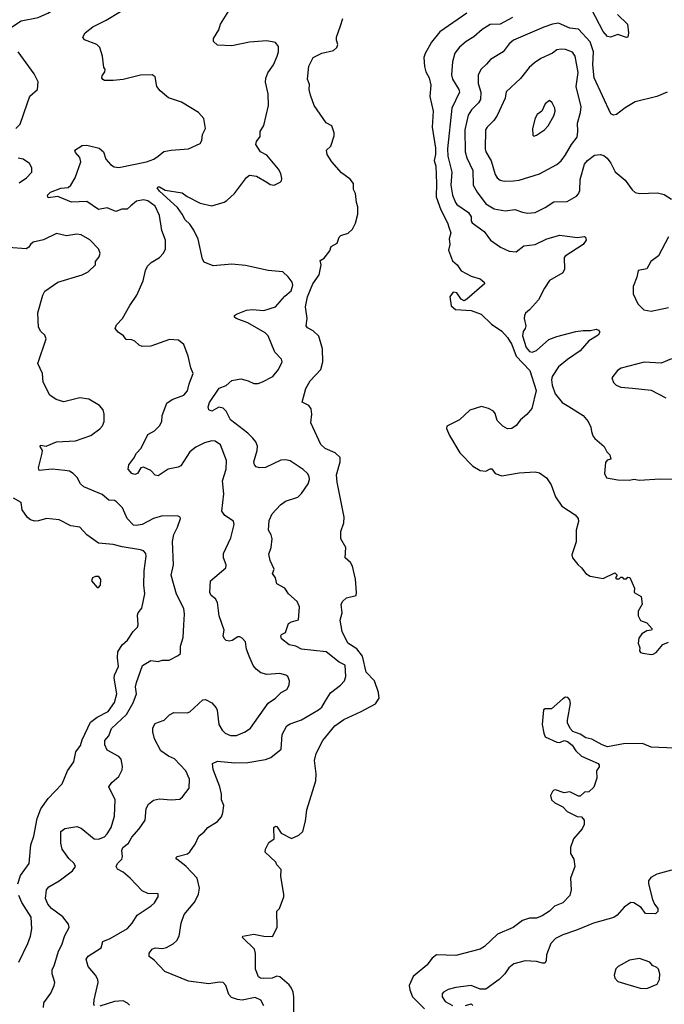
# Model space of a CAD drawing. Extents: x 2133489 to 2292442, y 756223 to 916462.
# Tile 342 of 463: x 2231121 to 2235565, y 821065 to 827856. Entities that reach past the tile are written whole.
import ezdxf

# ---------------------------------------------------------------- set-up
doc = ezdxf.new("R2010")
doc.units = 0

msp = doc.modelspace()

# ---------------------------------------------------------------- linework, layer by layer
at = {"layer": '0CON20XD'}
for points in [[(2231052, 827795), (2231132.2, 827847.8), (2231249.3, 827870.7), (2231315, 827900), (2231361.1, 827928.9), (2231428, 827955), (2231465, 827986), (2231555, 828037.5), (2231630, 828095), (2231665.7, 828144.3), (2231696.2, 828205), (2231690.7, 828230.7), (2231675, 828240), (2231655, 828233.3), (2231605, 828198.8), (2231545, 828191.2), (2231505, 828208), (2231413.6, 828273.6)], [(2235242.3, 827892.3), (2235312.5, 827825), (2235319.5, 827765), (2235314.2, 827735.8), (2235305, 827732.9), (2235245, 827752.5), (2235195, 827736), (2235175, 827740), (2235143.1, 827775), (2235065, 827923.3)], [(2231637.5, 821055), (2231632.5, 821065), (2231633.8, 821095), (2231662.5, 821215), (2231660.8, 821235), (2231645, 821266.2), (2231594, 821325), (2231580, 821375), (2231593.7, 821396.3), (2231683.8, 821455), (2231695, 821498), (2231745, 821518.6), (2231865, 821586.9), (2231896.5, 821623.5), (2231930.2, 821679.8), (2232027.3, 821742.7), (2232050, 821765), (2232070.8, 821799.2), (2232076.7, 821806.7), (2232076.7, 821826.7), (2232005, 821828), (2231965, 821846.2), (2231882.5, 821935), (2231835, 821976.2), (2231795, 821997.5), (2231786.2, 822015), (2231796, 822035), (2231826.2, 822065), (2231830, 822085), (2231824.5, 822125), (2231833.5, 822145), (2231870.5, 822175), (2231895, 822217.1), (2231945.8, 822275), (2231986.2, 822335), (2231993.3, 822415), (2232008.8, 822445), (2232045, 822473.1), (2232085, 822482.2), (2232165, 822474.4), (2232225, 822478.9), (2232244.4, 822495), (2232290.6, 822555), (2232292.7, 822617.3), (2232267.5, 822675), (2232188.3, 822758.3), (2232147.1, 822777.1), (2232095, 822812), (2232050.6, 822895), (2232038.6, 822945), (2232039.7, 822970.3), (2232055, 823001.2), (2232079.2, 823010.8), (2232117.5, 823025), (2232155, 823062), (2232185, 823077.5), (2232275, 823075.8), (2232295, 823082), (2232383.3, 823165), (2232402.7, 823167.3), (2232446.7, 823145), (2232475, 823110), (2232482.2, 823092.2), (2232494.6, 822995), (2232516.7, 822955), (2232537.1, 822935), (2232575, 822919.6), (2232615, 822918.2), (2232675, 822944.4), (2232712, 822968), (2232835, 823141.4), (2232886, 823175), (2232925, 823214.2), (2232963.8, 823235), (2232978.8, 823265), (2232981.2, 823295), (2232970, 823325), (2232955.8, 823335.8), (2232915, 823345.6), (2232825, 823339.6), (2232785, 823351.8), (2232750.6, 823375), (2232731.7, 823401.7), (2232703.3, 823465), (2232685.7, 823515), (2232678.8, 823565), (2232655, 823590), (2232639.2, 823599.2), (2232625, 823598), (2232585.6, 823574.4), (2232565, 823569.2), (2232545, 823574.2), (2232532.5, 823585), (2232523.9, 823606.1), (2232530, 823645), (2232496.7, 823745), (2232484.5, 823835), (2232470.4, 823860.4), (2232442.5, 823885), (2232431.2, 823905), (2232436, 823985), (2232542, 824075), (2232544, 824095), (2232527.1, 824145), (2232525.7, 824175), (2232577.3, 824282.7), (2232600.8, 824375), (2232595, 824395.8), (2232535, 824435.6), (2232514.6, 824465), (2232529.7, 824585), (2232519.7, 824675), (2232544.6, 824755), (2232547.7, 824815), (2232505, 824924.2), (2232469.2, 824949.2), (2232445, 824950.9), (2232395, 824936.7), (2232335, 824907.1), (2232295.4, 824874.6), (2232232.1, 824777.9), (2232215, 824768.8), (2232144.5, 824755.5), (2232075, 824710), (2232055, 824713.3), (2232025.4, 824745.4), (2231975, 824768.8), (2231956.2, 824763.8), (2231934.4, 824725.6), (2231915, 824718.6), (2231894, 824725), (2231868.8, 824755), (2231873.8, 824785), (2231909.2, 824830.8), (2231925.8, 824865), (2231959.2, 824900.8), (2232005, 824994), (2232050.3, 825019.7), (2232085.7, 825055), (2232100.6, 825085), (2232104.2, 825125), (2232135, 825210), (2232172.8, 825237.2), (2232252, 825265), (2232277.8, 825295), (2232290, 825345), (2232318, 825415), (2232301.2, 825455), (2232282, 825535), (2232252.9, 825615), (2232215.4, 825645.4), (2232155, 825650), (2232025, 825604.2), (2231965, 825602.5), (2231945, 825610), (2231915, 825637.5), (2231895, 825647.5), (2231855, 825650), (2231837.5, 825675), (2231800.5, 825700.5), (2231780, 825725), (2231789.5, 825750.5), (2231830, 825795), (2231880, 825885), (2231928.1, 825955), (2231973.1, 826055), (2231988.6, 826125), (2232002.9, 826155), (2232028.3, 826181.7), (2232085, 826215.8), (2232112.5, 826245), (2232126.9, 826275), (2232127.5, 826335), (2232101.9, 826401.9), (2232086.3, 826505), (2232055, 826569.2), (2232005, 826606.2), (2231975, 826613.6), (2231926.6, 826603.4), (2231888, 826572), (2231861.7, 826548.3), (2231825, 826548.8), (2231785, 826532), (2231725, 826559.2), (2231665, 826546), (2231585, 826602.2), (2231477.6, 826597.6), (2231385, 826635.6), (2231317.5, 826627.5), (2231312.2, 826645), (2231334, 826665), (2231405, 826693.1), (2231455, 826698), (2231473.8, 826715), (2231504.3, 826765), (2231543.3, 826875), (2231536.2, 826905), (2231505, 826940), (2231501.2, 826955), (2231552.7, 826987.3), (2231585, 826989.2), (2231669.2, 826969.2), (2231699.2, 826945), (2231714.6, 826894.6), (2231746.5, 826856.5), (2231772, 826842), (2231803.8, 826836.2), (2231995, 826874.7), (2232046.2, 826893.8), (2232075, 826913.6), (2232115, 826946.5), (2232165, 826956.5), (2232285, 826964.2), (2232365, 827002.5), (2232376.4, 827023.6), (2232382, 827065), (2232402.5, 827105), (2232390.8, 827175), (2232355, 827216), (2232236.8, 827286.8), (2232146.8, 827316.8), (2232088.8, 827365), (2232068, 827395), (2232055, 827462.5), (2232035, 827476), (2231955, 827472), (2231835.9, 827444.1), (2231765, 827436.7), (2231707, 827437), (2231693.6, 827443.6), (2231687.5, 827455), (2231690.7, 827469.3), (2231707.5, 827495), (2231710, 827515), (2231702.5, 827525), (2231693.3, 827605), (2231673.9, 827663.9), (2231652.5, 827685), (2231567.7, 827717.7), (2231556.2, 827735), (2231573.8, 827765), (2231625, 827806), (2231717.3, 827852.7), (2231817.4, 827912.6)], [(2232840.8, 824400.8), (2232862.8, 824447.2), (2232919.7, 824510.3), (2232955, 824535.8), (2233038.3, 824561.7), (2233065, 824586.7), (2233110.8, 824655), (2233119.2, 824685), (2233117.5, 824705), (2233105.5, 824725.5), (2233075, 824752.5), (2232985, 824812), (2232955, 824820), (2232922.6, 824817.4), (2232815, 824767.5), (2232775, 824763.8), (2232751.7, 824771.7), (2232740, 824785), (2232736.7, 824805), (2232759.2, 824885), (2232760, 824915), (2232749.2, 824945), (2232729.3, 824969.3), (2232695, 825004.2), (2232575.7, 825095), (2232545.6, 825155), (2232525, 825175.7), (2232495, 825182.1), (2232445, 825154.7), (2232425.6, 825165), (2232421.8, 825185), (2232429.1, 825215), (2232495.7, 825314.3), (2232545, 825333.3), (2232585, 825368), (2232645, 825378.1), (2232697.5, 825365), (2232735, 825347.5), (2232765, 825347.5), (2232795, 825357.1), (2232866.2, 825395), (2232905, 825443.8), (2232930, 825495), (2232927.5, 825515), (2232881.5, 825561.5), (2232834.2, 825675), (2232814, 825695), (2232694.6, 825764.6), (2232613.3, 825795), (2232601.2, 825805), (2232601.2, 825815), (2232615, 825825.7), (2232685, 825852.5), (2232725, 825857.5), (2232805, 825850.4), (2232885, 825874.4), (2232950.3, 825949.7), (2232993.8, 825985), (2233005.6, 826025), (2233000, 826045), (2232972.8, 826082.8), (2232935, 826115.6), (2232835, 826126.5), (2232679.2, 826160.8), (2232585, 826169.2), (2232455, 826158.8), (2232394.2, 826184.2), (2232382, 826205), (2232351.2, 826341.2), (2232322.9, 826405), (2232294.4, 826445), (2232261.4, 826475), (2232241.9, 826515), (2232209.4, 826559.4), (2232085, 826672.5), (2232069.2, 826695), (2232075, 826703.8), (2232085, 826702.9), (2232125, 826680.8), (2232241.3, 826661.3), (2232275, 826635.7), (2232365, 826590), (2232445, 826572.5), (2232532.2, 826597.8), (2232550.4, 826609.6), (2232602.4, 826657.6), (2232685, 826768), (2232705, 826782.9), (2232755, 826777.1), (2232825.8, 826735), (2232848.2, 826718.2), (2232875, 826715.5), (2232916.2, 826735), (2232926, 826745), (2232928.8, 826761.2), (2232922.5, 826795), (2232906, 826825), (2232825, 826921.2), (2232782.5, 826945), (2232750, 826995), (2232753.3, 827015), (2232778.8, 827051.2), (2232778.8, 827085), (2232804.1, 827125.9), (2232835.6, 827264.4), (2232835.5, 827345.5), (2232815.7, 827425), (2232817.3, 827452.7), (2232831.7, 827488.3), (2232872, 827545), (2232897.1, 827605), (2232905.8, 827635), (2232905, 827670), (2232885, 827698.8), (2232825, 827710), (2232705, 827700.8), (2232585, 827676.2), (2232485, 827680), (2232457.5, 827705), (2232458, 827725), (2232494, 827785), (2232506.2, 827825), (2232562.2, 827917.8)], [(2233010.6, 820985), (2233012.2, 821115), (2233007.2, 821147.2), (2232996.3, 821176.3), (2232979.5, 821199.5), (2232915, 821253.1), (2232895, 821258.1), (2232862.5, 821245), (2232805, 821241.4), (2232782.5, 821245), (2232767.5, 821255), (2232747, 821307), (2232747.5, 821415), (2232740, 821445), (2232657.5, 821525), (2232660, 821535), (2232735, 821548), (2232805, 821534), (2232865, 821532.5), (2232897.5, 821595), (2232893.6, 821706.4), (2232912.5, 821725), (2232943.3, 821805), (2232943.3, 821825), (2232922.5, 821945), (2232923.3, 821995), (2232895, 822027.5), (2232888, 822045), (2232813.3, 822115), (2232816.1, 822133.9), (2232838.8, 822181.2), (2232876.7, 822205), (2232873.8, 822285), (2232885, 822293.3), (2232895, 822290), (2232924, 822244), (2232995, 822208.8), (2233045, 822231.2), (2233073.2, 822256.8), (2233092.1, 822327.9), (2233100, 822405), (2233164, 822606), (2233166.4, 822655), (2233153.3, 822745), (2233165.6, 822795), (2233211.9, 822885), (2233294.7, 822985.3), (2233355, 823030), (2233475, 823083.6), (2233573.7, 823136.3), (2233600.8, 823175), (2233595.3, 823215.3), (2233566.8, 823295), (2233510.3, 823355), (2233485.8, 823465.8), (2233445, 823515.9), (2233384.5, 823554.5), (2233343.8, 823635), (2233331.5, 823715), (2233345.4, 823765), (2233337.5, 823825), (2233349.4, 823845), (2233375, 823868.2), (2233441.2, 823885), (2233444.2, 823905.8), (2233435.8, 823995.8), (2233415.4, 824085.4), (2233402.4, 824112.4), (2233366.2, 824145), (2233369.4, 824215), (2233335.7, 824275), (2233336, 824325), (2233356.1, 824386.1), (2233358, 824425), (2233310, 824665), (2233306.6, 824716.6), (2233331.9, 824805), (2233329.7, 824835), (2233297.3, 824867.3), (2233228.1, 824898.1), (2233197.1, 824925), (2233129.2, 825075), (2233134.4, 825135), (2233130.7, 825170.7), (2233114.4, 825194.4), (2233068.3, 825218.3), (2233095, 825312.5), (2233124.5, 825365.5), (2233197, 825443), (2233212.2, 825495), (2233208.9, 825585), (2233183.1, 825673.1), (2233145, 825710.6), (2233105, 825730), (2233097.1, 825745), (2233103.6, 825795), (2233092.3, 825875), (2233106, 825945), (2233142.7, 826035), (2233186.9, 826095), (2233199.6, 826165), (2233192, 826195), (2233219.7, 826210.3), (2233259.2, 826260.8), (2233268.3, 826291.7), (2233311.2, 826315), (2233323.6, 826356.4), (2233335, 826367.5), (2233387, 826383), (2233415, 826410), (2233437, 826453), (2233452.5, 826515), (2233452.5, 826565), (2233442.5, 826595), (2233436.4, 826656.4), (2233423.3, 826685), (2233422.5, 826725), (2233400, 826755), (2233339.5, 826799.5), (2233273.3, 826875), (2233242, 826925), (2233236.7, 826955), (2233265.9, 826984.1), (2233289.5, 827055), (2233289.1, 827075), (2233273, 827123), (2233234.5, 827144.5), (2233152.5, 827265), (2233126, 827335), (2233116.7, 827375), (2233118.3, 827408.3), (2233106.7, 827445), (2233113.8, 827535), (2233145.8, 827594.2), (2233205, 827624.2), (2233285, 827644), (2233308, 827665), (2233314.2, 827685), (2233304.5, 827714.5), (2233305.5, 827735), (2233332.4, 827812.4), (2233348.5, 827865)], [(2234205, 827900), (2234017.1, 827772.9), (2233959.5, 827700.5), (2233916.5, 827623.5), (2233907.9, 827595), (2233912.1, 827532.1), (2233922.5, 827495), (2233944.4, 827455), (2233955.8, 827405), (2233950, 827325), (2233972.9, 827225), (2233965.7, 827115), (2233988.6, 826968.6), (2233989.2, 826925), (2233979.2, 826885), (2233990.3, 826845), (2233996.1, 826725), (2233993.4, 826635), (2234024.3, 826544.3), (2234070.5, 826455), (2234081.7, 826418.3), (2234094.4, 826385), (2234081.8, 826345), (2234088, 826305), (2234077.8, 826265), (2234105, 826193.3), (2234136.7, 826165), (2234165, 826124), (2234235, 826087.5), (2234295, 826068), (2234323.3, 826045), (2234326.2, 826035), (2234205, 825927.5), (2234185, 825917.5), (2234165, 825927.5), (2234135, 825972.9), (2234115, 825977.5), (2234106.8, 825973.2), (2234088, 825945), (2234095, 825882.5), (2234125.9, 825855.9), (2234235, 825849.2), (2234303.6, 825823.6), (2234373.1, 825755), (2234445, 825707.8), (2234484.8, 825664.8), (2234515, 825615.5), (2234544.8, 825534.8), (2234638.6, 825435), (2234681.5, 825298.5), (2234652.2, 825175), (2234618.5, 825131.5), (2234574.9, 825095.1), (2234543.1, 825056.9), (2234515, 825036.7), (2234485, 825033.6), (2234451.8, 825051.8), (2234412.2, 825092.2), (2234398.7, 825138.7), (2234387.5, 825155), (2234354.2, 825175), (2234305, 825187.4), (2234225, 825161.6), (2234153.2, 825096.8), (2234067, 825053), (2234063, 825037), (2234085, 824987.5), (2234155, 824868), (2234245, 824775.7), (2234295, 824747.5), (2234335, 824742.5), (2234365, 824757.5), (2234377, 824757), (2234400, 824725), (2234445, 824708.8), (2234565, 824731.4), (2234675, 824736.9), (2234705, 824730.6), (2234753.5, 824695), (2234785, 824647.5), (2234815, 824565.7), (2234859.6, 824499.6), (2234951.4, 824441.4), (2234970.6, 824415), (2234974.2, 824395), (2234957.7, 824335), (2234958.8, 824255), (2234928.8, 824165), (2234933.3, 824145), (2234968.7, 824098.7), (2234995.5, 824075.5), (2235025, 824036), (2235055, 824018.6), (2235145, 824001.2), (2235225, 824040), (2235240, 824025), (2235230, 824005), (2235235, 824000), (2235255, 824000), (2235265, 824010), (2235275, 824010), (2235285, 824000), (2235305, 824000), (2235315, 824010), (2235328.3, 824008.3), (2235360, 823935), (2235357.5, 823905), (2235407, 823877), (2235413.8, 823825), (2235384.2, 823775.8), (2235386.2, 823745), (2235401.7, 823711.7), (2235445.6, 823695.6), (2235482.5, 823655), (2235477.5, 823645), (2235445, 823640), (2235411.2, 823618.8), (2235389.2, 823590.8), (2235385.7, 823555.7), (2235396, 823524), (2235393.6, 823503.6), (2235401.7, 823491.7), (2235416.4, 823486.4), (2235475, 823476.7), (2235489.5, 823480.5), (2235508.3, 823491.7), (2235555, 823546.7), (2235595, 823562.5)], [(2234518.8, 827871.2), (2234435, 827826), (2234365, 827821.8), (2234310.9, 827789.1), (2234251.9, 827738.1), (2234198.6, 827705), (2234153.1, 827666.9), (2234121.9, 827625), (2234105.5, 827565), (2234097.5, 827475), (2234105, 827445.8), (2234149.1, 827375), (2234153.1, 827355), (2234101.6, 827245), (2234071.7, 826965), (2234072, 826915), (2234100.4, 826805), (2234094.7, 826715.3), (2234104.6, 826645.4), (2234125, 826594.3), (2234135, 826581.5), (2234216.6, 826526.6), (2234233.5, 826495), (2234234.2, 826465), (2234240.8, 826455), (2234324.5, 826395), (2234368, 826335), (2234437.2, 826287.2), (2234495, 826258.9), (2234544.5, 826255.5), (2234596.2, 826295), (2234675, 826304.2), (2234755.4, 826344.6), (2234845, 826370.5), (2234965, 826354.4), (2235015, 826360), (2235023.3, 826355), (2235026, 826335), (2235006, 826305), (2234881.2, 826225), (2234876.2, 826215), (2234877.5, 826135), (2234865, 826108.8), (2234774, 826056), (2234740, 826005), (2234697.2, 825922.8), (2234636.6, 825853.4), (2234608.8, 825831.2), (2234600.8, 825815), (2234599.2, 825795), (2234610.8, 825745), (2234605.8, 825725), (2234591.4, 825705), (2234588.9, 825675), (2234613.1, 825595), (2234635, 825567.5), (2234655, 825563.2), (2234685.3, 825574.7), (2234770.5, 825649.5), (2234825, 825670.9), (2234955, 825704.5), (2235005, 825711.5), (2235057.3, 825712.7), (2235095, 825721.9), (2235112, 825715), (2235118, 825705), (2235119.2, 825695), (2235109.1, 825680.9), (2235045, 825641.4), (2234985, 825571.9), (2234897.3, 825512.7), (2234835, 825460.8), (2234793.1, 825395), (2234787.9, 825372.1), (2234791.5, 825335), (2234814, 825275), (2234861.2, 825215), (2234908.1, 825188.1), (2235005, 825126.2), (2235040, 825085), (2235060, 825045), (2235062.5, 825015), (2235073.3, 824985), (2235086.1, 824966.1), (2235151.7, 824911.7), (2235170, 824875), (2235189.2, 824855), (2235195.8, 824824.2), (2235172, 824818), (2235159.3, 824800.7), (2235153.9, 824726.1), (2235166.2, 824696.2), (2235245, 824683.1), (2235325, 824680), (2235355, 824685.5), (2235395, 824680.6), (2235535, 824689.4), (2235655, 824685.8)], [(2235585, 827356.2), (2235515, 827326), (2235365, 827288.8), (2235295, 827246.7), (2235235, 827201.2), (2235215, 827198), (2235195.9, 827205.9), (2235081.3, 827455), (2235073.1, 827545), (2235077.4, 827635), (2235053.8, 827703.8), (2234975, 827790), (2234915, 827796.6), (2234835, 827831.5), (2234794.7, 827825.3), (2234735, 827803.6), (2234525, 827713.5), (2234495, 827689.4), (2234455, 827633.1), (2234368.1, 827581.9), (2234340.4, 827549.6), (2234301.9, 827515), (2234281.5, 827475), (2234282.1, 827415), (2234301.6, 827355), (2234297.3, 827305), (2234285, 827282.9), (2234235.3, 827234.7), (2234212.6, 827197.4), (2234190.4, 827095), (2234193.1, 826945), (2234203.8, 826903.8), (2234244.6, 826815), (2234248.2, 826715), (2234274.5, 826665), (2234335, 826586.5), (2234391.7, 826551.7), (2234467.9, 826537.9), (2234535.6, 826545.6), (2234587.2, 826527.2), (2234625, 826522.1), (2234675, 826526.7), (2234745, 826560.6), (2234805, 826598.6), (2234895, 826602.5), (2234960.9, 826639.1), (2234974.5, 826655.5), (2234982.7, 826677.3), (2234986.2, 826753.8), (2235015, 826860), (2235035, 826885.6), (2235085, 826920.8), (2235125, 826925.8), (2235147.9, 826917.9), (2235170.9, 826900.9), (2235196.4, 826866.4), (2235227, 826807), (2235295, 826748.8), (2235343.2, 826683.2), (2235364.3, 826664.3), (2235395, 826656), (2235518.8, 826661.2), (2235565, 826649.4), (2235615, 826616.9)], [(2234461.1, 826741.1), (2234525, 826744.4), (2234565, 826748.5), (2234705, 826793.5), (2234823.7, 826856.3), (2234855, 826882), (2234885, 826922.5), (2234925, 826994.4), (2234964.5, 827045), (2234970, 827085), (2234967.3, 827142.7), (2234987.3, 827215), (2234991.8, 827255), (2234957.2, 827395), (2234972.1, 827492.1), (2234951.5, 827605), (2234932.7, 827632.7), (2234885, 827650.9), (2234855, 827653.5), (2234825, 827647.5), (2234794.3, 827625), (2234715, 827587.9), (2234671.4, 827558.6), (2234633.3, 827525), (2234575, 827450.6), (2234475, 827357.5), (2234469.2, 827315), (2234412.7, 827195), (2234390.5, 827159.5), (2234344.4, 827115), (2234333.1, 827095), (2234330.5, 826965), (2234335, 826944), (2234371.3, 826881.3), (2234398.6, 826788.6), (2234412.9, 826765), (2234435, 826748.1), (2234461.1, 826741.1)], [(2231095, 827106), (2231124.3, 827135), (2231173.1, 827275), (2231192.1, 827327.9), (2231243.8, 827375), (2231247.9, 827427.9), (2231221.7, 827481.7), (2231110, 827635)], [(2234665, 827053.3), (2234685, 827060), (2234738.8, 827095), (2234765, 827123.8), (2234805, 827193.3), (2234814.2, 827225), (2234810, 827245), (2234792.3, 827282.3), (2234775, 827297.5), (2234744.2, 827275.8), (2234721.2, 827225), (2234688, 827202), (2234675, 827177.5), (2234657.5, 827105), (2234658.3, 827058.3), (2234665, 827053.3)], [(2231118.9, 826731.1), (2231168, 826765), (2231204, 826805), (2231204, 826835), (2231189.2, 826865), (2231145, 826894.4), (2231110.3, 826899.7)], [(2231285, 821042.5), (2231287.5, 821075), (2231335, 821142), (2231359.2, 821195), (2231364, 821215), (2231344.3, 821275.7), (2231344.4, 821305), (2231359.3, 821330.7), (2231388.3, 821431.7), (2231412, 821475), (2231431.5, 821538.5), (2231463.3, 821595), (2231457.7, 821617.7), (2231417.9, 821667.9), (2231340.6, 821725), (2231315, 821756.2), (2231298.6, 821795), (2231305.8, 821855), (2231321.2, 821875), (2231394.4, 821915.6), (2231484.5, 821985.5), (2231505.6, 822015), (2231497.1, 822035), (2231460.6, 822070.6), (2231414.3, 822135), (2231405.8, 822175), (2231404.1, 822255.9), (2231432.7, 822277.3), (2231515, 822292), (2231545, 822280), (2231635, 822205.6), (2231665, 822203.1), (2231705, 822220), (2231725, 822239.2), (2231751.2, 822285), (2231775, 822362.5), (2231779.1, 822475), (2231736.9, 822565), (2231755.6, 822595), (2231805.8, 822635), (2231827.3, 822682.7), (2231830.8, 822705), (2231820.6, 822755), (2231804.7, 822774.7), (2231725, 822817.1), (2231709.5, 822855), (2231709.5, 822885), (2231735, 822916.9), (2231755, 822967.3), (2231857.5, 823062.5), (2231903.6, 823145), (2231926.9, 823205), (2231920, 823255), (2231926.7, 823285), (2231968, 823402), (2232025, 823435.5), (2232075, 823429.4), (2232105, 823438.1), (2232151.3, 823438.7), (2232215, 823470), (2232230.8, 823485), (2232230, 823535), (2232248.5, 823595), (2232252.4, 823682.4), (2232257.8, 823755), (2232253.1, 823795), (2232203.6, 823893.6), (2232166.4, 824025), (2232181.3, 824095), (2232173.9, 824256.1), (2232183.5, 824305), (2232210, 824355), (2232230, 824415), (2232227.5, 824425), (2232215, 824431.2), (2232105, 824433.1), (2232045, 824415.5), (2231965, 824373.2), (2231925, 824366), (2231905, 824370.4), (2231862.3, 824415), (2231829.2, 824489.2), (2231789.3, 824529.3), (2231775, 824538.6), (2231735, 824542.5), (2231689.8, 824579.8), (2231564, 824634), (2231541.4, 824655), (2231518, 824698), (2231490.8, 824725), (2231465, 824742.2), (2231432.5, 824747.5), (2231345, 824755.7), (2231255, 824747.5), (2231251.2, 824765), (2231276.4, 824866.4), (2231277.5, 824885), (2231263, 824913), (2231265, 824920), (2231305, 824913.3), (2231375, 824943.1), (2231505, 824951.4), (2231611.2, 824988.8), (2231675, 825033.8), (2231691.2, 825055), (2231703.8, 825085), (2231703.8, 825135), (2231696.2, 825165), (2231671.2, 825195), (2231598.3, 825238.3), (2231535, 825248.1), (2231425, 825220.8), (2231372.5, 825235), (2231328.8, 825265), (2231284.2, 825355), (2231278.8, 825415), (2231246.2, 825485), (2231304, 825655), (2231295, 825680), (2231266.2, 825705), (2231252.2, 825735), (2231246.4, 825835), (2231280.5, 825955), (2231295, 825984), (2231385, 826045.5), (2231552.5, 826095), (2231593, 826117), (2231643.8, 826165), (2231645, 826187.5), (2231670, 826220), (2231676.4, 826245), (2231664.7, 826274.7), (2231605, 826337.1), (2231545, 826371.4), (2231515, 826375.6), (2231445, 826365.8), (2231375, 826381.4), (2231285, 826337.1), (2231215, 826321.2), (2231195.4, 826305), (2231184.1, 826285.9), (2231165, 826275.4), (2231045, 826284.5)], [(2235595, 826358.8), (2235525, 826226), (2235471.7, 826188.3), (2235445, 826137.5), (2235385, 826126.7), (2235375, 826080), (2235351.2, 826015), (2235351.2, 825965), (2235383.8, 825895), (2235425, 825854.2), (2235475, 825844.5), (2235595, 825870)], [(2235614.2, 825515.8), (2235545, 825487.3), (2235425.7, 825494.3), (2235267.7, 825452.3), (2235243.3, 825435), (2235203.8, 825385), (2235214.2, 825354.2), (2235234.2, 825334.2), (2235265, 825321.2), (2235345.9, 825314.1), (2235475, 825300), (2235575, 825247.1)], [(2231108.5, 821895), (2231127.1, 821952.9), (2231187.5, 822035), (2231197.5, 822165), (2231219.6, 822225), (2231241.8, 822345), (2231267.7, 822412.3), (2231316.9, 822483.1), (2231414.2, 822585), (2231450.8, 822675), (2231495, 822736.2), (2231507.5, 822805), (2231540.3, 822849.7), (2231551.2, 822888.8), (2231609.6, 823010.4), (2231655, 823045.4), (2231732.2, 823085), (2231773.9, 823146.1), (2231791.6, 823205), (2231773.4, 823315), (2231775.3, 823334.7), (2231803.1, 823395), (2231795.5, 823455), (2231797.1, 823495), (2231828.1, 823545), (2231865.6, 823575), (2231904.2, 823635), (2231932.5, 823665), (2231937.9, 823682.1), (2231932.6, 823747.4), (2231938.6, 823765), (2231963, 823797), (2231983.5, 823895), (2231976.9, 823955), (2231978.9, 824055), (2231994, 824155), (2231992, 824175), (2231975, 824192.5), (2231955, 824199.4), (2231828.8, 824218.8), (2231765, 824236.5), (2231665, 824245.7), (2231585, 824302.9), (2231535, 824356.2), (2231475, 824365.8), (2231392.5, 824405), (2231306.1, 824416.1), (2231251.4, 824398.6), (2231225, 824396.7), (2231196.5, 824406.5), (2231175, 824422.9), (2231139.4, 824475), (2231132.5, 824525), (2231079.2, 824555)], [(2232803.5, 821055), (2232783, 821093), (2232745, 821110.4), (2232655, 821093.3), (2232622.9, 821097.1), (2232581.7, 821111.7), (2232563, 821133), (2232542.9, 821195), (2232525.3, 821215.3), (2232496.7, 821216.7), (2232426, 821206), (2232285, 821223.9), (2232121.2, 821291.2), (2232049.5, 821369.5), (2232013.8, 821395), (2232013.4, 821416.6), (2232035, 821445.6), (2232055, 821453.1), (2232105, 821450), (2232134.4, 821455.6), (2232178.7, 821481.3), (2232204.5, 821505.5), (2232220, 821535), (2232234.3, 821624.3), (2232254.4, 821685), (2232329.2, 821770.8), (2232354.5, 821825), (2232361.4, 821865), (2232344.1, 821934.1), (2232267.7, 822017.7), (2232204, 822065), (2232198.8, 822075), (2232207.5, 822085), (2232277.6, 822102.4), (2232294, 822116), (2232330.9, 822169.1), (2232355.5, 822224.5), (2232393.8, 822255), (2232418.8, 822285), (2232485.8, 822325), (2232512.1, 822357.9), (2232521.9, 822385), (2232527.8, 822435), (2232513.5, 822475), (2232512.5, 822515), (2232502.1, 822565), (2232455.5, 822685), (2232450, 822725), (2232485, 822741.2), (2232605, 822729.4), (2232695, 822731.8), (2232816.6, 822753.4), (2232852.4, 822767.6), (2232925, 822823.3), (2232930, 822925), (2232964, 822985), (2232985, 822998.6), (2233065, 823025.7), (2233182, 823095), (2233204.3, 823115), (2233228.8, 823158.8), (2233265, 823212.5), (2233332, 823265), (2233360, 823295), (2233368.9, 823325), (2233364.4, 823404.4), (2233322.9, 823425), (2233235, 823496.7), (2233065, 823513.1), (2233025.8, 823535.8), (2232978.8, 823545), (2232926.2, 823585), (2232920.8, 823605), (2232926.7, 823615), (2232955, 823628.8), (2232975, 823691.4), (2232995, 823703.1), (2233044.2, 823715.8), (2233051.4, 823805), (2233035, 823842), (2232975, 823896.2), (2232950, 823935), (2232894.4, 823964.4), (2232885.9, 824005.9), (2232864, 824035), (2232876.2, 824065), (2232847.5, 824125), (2232838.3, 824168.3), (2232854.3, 824215), (2232862, 824275), (2232855, 824302.5), (2232837.1, 824335), (2232840.8, 824400.8)], [(2231665, 823940), (2231677.5, 823955), (2231680, 823995), (2231667.5, 824015), (2231644.3, 824015.7), (2231623.3, 824005), (2231617.5, 823985), (2231655, 823940), (2231665, 823940)], [(2235635, 822831.9), (2235475, 822839.2), (2235415, 822862.9), (2235285, 822861.8), (2235175, 822840), (2235137.5, 822855), (2235065, 822892.9), (2235025, 822903.1), (2234985, 822928.6), (2234935.8, 822945.8), (2234915.7, 822965.7), (2234899.2, 823005), (2234897.1, 823025), (2234919.7, 823139.7), (2234914.2, 823164.2), (2234899.7, 823179.7), (2234885, 823183.8), (2234865, 823172), (2234787, 823103), (2234745, 823102), (2234732.5, 823095), (2234724, 822995), (2234733.8, 822935), (2234745, 822910), (2234825, 822872), (2234845, 822871.2), (2234875, 822883.8), (2234897.5, 822877.5), (2234931.2, 822851.2), (2234955, 822813.3), (2234995, 822776), (2235110, 822725), (2235117.5, 822715), (2235117, 822703), (2235097.5, 822675), (2235100, 822625), (2235078.8, 822561.2), (2235045, 822530), (2235015, 822527.5), (2234985, 822500), (2234975, 822500), (2234915, 822530), (2234875, 822523.3), (2234815, 822543.3), (2234805, 822542.5), (2234795, 822532.5), (2234781.2, 822505), (2234788, 822475), (2234811.2, 822455), (2234865, 822426), (2234895, 822394.2), (2234965, 822360), (2234995, 822357.5), (2235013.6, 822333.6), (2235012, 822305), (2234999.2, 822275), (2234940.6, 822205), (2234918.9, 822145), (2234919.2, 822105), (2234940.8, 822065), (2234948.8, 822015), (2234918.8, 821935), (2234922.5, 821855), (2234913.3, 821815), (2234865.4, 821764.6), (2234809.1, 821740.9), (2234775, 821705.8), (2234723.3, 821675), (2234685, 821657.5), (2234635, 821658), (2234586.8, 821643.2), (2234524, 821595), (2234415, 821547.5), (2234326.3, 821463.7), (2234295.3, 821444.7), (2234128.8, 821401.2), (2233995.4, 821404.6), (2233965, 821382.2)], [(2235615, 821990.8), (2235515, 821962.5), (2235471.7, 821938.3), (2235456.2, 821915), (2235455.8, 821895), (2235483.3, 821786.7), (2235497.5, 821755), (2235520, 821725), (2235520, 821705), (2235505, 821689.2), (2235435, 821690.8), (2235405, 821731.2), (2235355, 821764.2), (2235334.2, 821765.8), (2235288.8, 821735), (2235240.7, 821679.3), (2235217.2, 821662.8), (2235076.7, 821625), (2234961.2, 821575), (2234865, 821543.3), (2234815, 821518.6), (2234784.3, 821485), (2234752.5, 821405), (2234750, 821365), (2234740.7, 821349.3), (2234725, 821348), (2234685, 821360.5), (2234605.8, 821364.2), (2234527.3, 821342.7), (2234493.3, 821315), (2234466.2, 821275), (2234426.2, 821235), (2234335, 821168.8), (2234295, 821170), (2234235, 821194.3), (2234129.3, 821179.3), (2234075, 821165.6), (2234042.1, 821147.9), (2234034.3, 821135.7), (2234034.4, 821115), (2234055, 821082.9), (2234105, 821057.1)], [(2231115.6, 821355), (2231177.1, 821485), (2231195.7, 821535), (2231205.8, 821585), (2231200, 821665), (2231136, 821766), (2231114.5, 821815)], [(2233965, 821382.2), (2233928.8, 821335), (2233835, 821256.1), (2233807.5, 821195), (2233810.3, 821165), (2233828.8, 821115), (2233913.2, 821033.2)], [(2235445, 821174), (2235515.8, 821204.2), (2235532, 821235), (2235533.8, 821275), (2235525, 821307.5), (2235515, 821318.8), (2235485, 821332), (2235465, 821356.2), (2235395, 821381.2), (2235325, 821370), (2235246.7, 821325), (2235231.7, 821308.3), (2235218.8, 821265), (2235223.8, 821245), (2235245, 821222.5), (2235400, 821175), (2235445, 821174)], [(2231877.7, 821057.7), (2231865, 821073.3), (2231835, 821088), (2231775, 821084.2), (2231675, 821050.8)], [(2234195, 821056.2), (2234235, 821066.7), (2234246.1, 821056.1)]]:
    msp.add_lwpolyline(points, dxfattribs=at)

doc.saveas('drawing.dxf')
